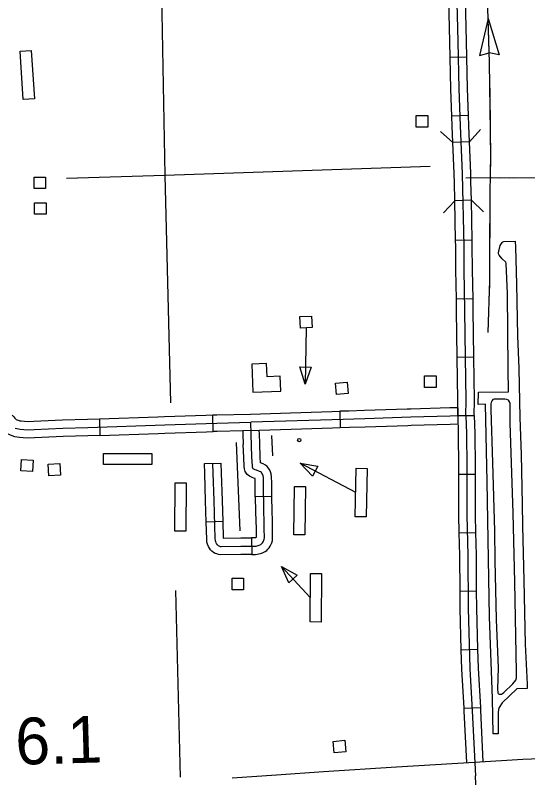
# Model space of a CAD drawing. Extents: x 1084508 to 1142749, y 1057638 to 1093403.
# Drawn here: x 1137522 to 1138976, y 1063097 to 1065260 of the extents above; entities that cross this region are included whole.
import ezdxf

# ---------------------------------------------------------------- set-up
doc = ezdxf.new("R2010")
doc.units = 0
for name, color, linetype in [('Level 15', 7, 'Continuous'), ('Level 31', 7, 'Continuous'), ('Level 32', 7, 'Continuous'), ('Level 38', 7, 'Continuous'), ('Level 43', 7, 'Continuous'), ('Level 48', 7, 'Continuous'), ('Level 5', 7, 'Continuous'), ('Level 56', 7, 'Continuous'), ('Level 57', 7, 'Continuous'), ('Level 58', 7, 'Continuous')]:
    doc.layers.add(name, color=color, linetype=linetype)

msp = doc.modelspace()

# ---------------------------------------------------------------- linework, layer by layer
at = {"layer": 'Level 15'}
for points in [[(1138825.2, 1063141.7), (1138962, 1063150.2), (1139011.1, 1063152.3), (1139117.2, 1063154.4), (1139210.3, 1063156.9), (1139325.2, 1063159.5), (1139530.1, 1063165.9), (1139666.6, 1063167.9), (1139723.9, 1063168), (1139770.8, 1063169.4)], [(1138137.1, 1063097.5), (1138263, 1063106), (1138396.5, 1063114.8), (1138603.6, 1063128.3), (1138825.2, 1063141.7)]]:
    msp.add_lwpolyline(points, dxfattribs=at)
at = {"layer": 'Level 31'}
for p, q in [((1138084, 1064079.1), (1138082.8, 1064126.2)), ((1138442.9, 1064136.8), (1138444.2, 1064089.7)), ((1137594.6, 1064109.3), (1137594.6, 1064109.3)), ((1137760.7, 1064115.6), (1137762.2, 1064068.5)), ((1138214.4, 1064082.6), (1138167.4, 1064081.3)), ((1138058.6, 1063988.3), (1138105.7, 1063989.8)), ((1138250.2, 1063895.1), (1138203.1, 1063894.5)), ((1138110.5, 1063824.2), (1138063.5, 1063822.6)), ((1138192.7, 1063778), (1138192.9, 1063730.9))]:
    msp.add_line(p, q, dxfattribs=at)
for points in [[(1138634.5, 1064142.8), (1138513.4, 1064138.8), (1138468.9, 1064137.5), (1138442.9, 1064136.8)], [(1138777.5, 1064146.9), (1138755.1, 1064146.3), (1138644.1, 1064143.1), (1138634.5, 1064142.8)], [(1138777.5, 1064146.9), (1138777.4, 1064124.2), (1138777.4, 1064123.5), (1138778, 1064099.8)], [(1137513.6, 1064126), (1137517.7, 1064120.7), (1137521, 1064116.9), (1137523.6, 1064114.4), (1137524.5, 1064113.8), (1137526.8, 1064112.6), (1137530.2, 1064111.1), (1137532.8, 1064110.3), (1137535.2, 1064109.8), (1137538.6, 1064109.4), (1137547.9, 1064108.4), (1137560.7, 1064108), (1137574.8, 1064108.3), (1137594.6, 1064109.3)], [(1137760.7, 1064115.6), (1137926.3, 1064121)], [(1137926.3, 1064121), (1137945.2, 1064121.6), (1138063, 1064125.7), (1138082.8, 1064126.2)], [(1138082.8, 1064126.2), (1138093.6, 1064126.5), (1138189.7, 1064128.9)], [(1138189.7, 1064128.9), (1138303.2, 1064132.5)], [(1138800.9, 1064124.1), (1138755.8, 1064122.7), (1138644.8, 1064119.6), (1138514.2, 1064115.3), (1138421.2, 1064112.6), (1138190.3, 1064105.4)], [(1138303.2, 1064132.5), (1138420.5, 1064136.2), (1138442.9, 1064136.8)], [(1137597.1, 1064062.3), (1137576.5, 1064061.2), (1137560.4, 1064060.9), (1137544.6, 1064061.4), (1137533.7, 1064062.6), (1137527.7, 1064063.2), (1137520.7, 1064064.7), (1137513.5, 1064067), (1137506.8, 1064070), (1137500.3, 1064073.2), (1137493.4, 1064078.1), (1137486.8, 1064084.6), (1137481.3, 1064090.8), (1137474.9, 1064099), (1137472.1, 1064103.6)], [(1137521.8, 1064089.1), (1137526.7, 1064087.5), (1137531.5, 1064086.5), (1137536.2, 1064086), (1137546.3, 1064084.9), (1137560.6, 1064084.4), (1137575.6, 1064084.8), (1137656.5, 1064089.1), (1137727.4, 1064090.9), (1137946, 1064098), (1138063.7, 1064102.1), (1138094.2, 1064102.9), (1138190.3, 1064105.4)], [(1137594.6, 1064109.3), (1137655.6, 1064112.6), (1137726.7, 1064114.5), (1137760.7, 1064115.6)], [(1138082.1, 1063989), (1138083, 1063960.8), (1138085.1, 1063883.3), (1138088.6, 1063775.6), (1138089.2, 1063770), (1138089.9, 1063767.3), (1138091.2, 1063764), (1138092.6, 1063761.7), (1138094.3, 1063759.2), (1138095.7, 1063757.7), (1138097.6, 1063756.2), (1138099.4, 1063755.2), (1138101.6, 1063754.4), (1138103.8, 1063753.7), (1138106.4, 1063753.3), (1138162, 1063754.3), (1138202.5, 1063754.5), (1138205.7, 1063754.7), (1138208.4, 1063755.2), (1138211.1, 1063755.8), (1138214.1, 1063756.9), (1138218.5, 1063759.2), (1138220.6, 1063760.6), (1138222, 1063762), (1138223.7, 1063763.9), (1138225.4, 1063766.4), (1138226.5, 1063768.3), (1138227.6, 1063770.9), (1138228.5, 1063774.2), (1138228.8, 1063777.4), (1138228.6, 1063804.3), (1138228.1, 1063827), (1138227.2, 1063851.8), (1138226.1, 1063933.5), (1138225.9, 1063949), (1138225.2, 1063953.9), (1138224.4, 1063956.5), (1138223.4, 1063958.8), (1138222, 1063961), (1138220.3, 1063962.8), (1138218.1, 1063964.6), (1138215, 1063966.4), (1138206.5, 1063969.7), (1138202.6, 1063971), (1138198.8, 1063972.8), (1138197.2, 1063973.9), (1138196.2, 1063975.4), (1138195.6, 1063978), (1138195.2, 1063982), (1138193.6, 1064006.8), (1138191.1, 1064072.2), (1138190.3, 1064105.4)], [(1138778, 1064099.8), (1138756.5, 1064099.2), (1138645.6, 1064096.1), (1138636, 1064095.8)], [(1137927.8, 1064073.9), (1137946.8, 1064074.5), (1138064.4, 1064078.6), (1138084, 1064079.1)], [(1138167.4, 1064081.3), (1138094.9, 1064079.4), (1138084, 1064079.1)], [(1138167.4, 1064081.3), (1138167.6, 1064071.5), (1138168.7, 1064043)], [(1138304.7, 1064085.4), (1138214.4, 1064082.6)], [(1138215.7, 1064044.8), (1138214.7, 1064073), (1138214.4, 1064082.6)], [(1138444.2, 1064089.7), (1138421.9, 1064089.1), (1138304.7, 1064085.4)], [(1138636, 1064095.8), (1138514.9, 1064091.7), (1138470.3, 1064090.5), (1138444.2, 1064089.7)], [(1137762.2, 1064068.5), (1137728.1, 1064067.4), (1137657.5, 1064065.5), (1137597.1, 1064062.3)], [(1137762.2, 1064068.5), (1137927.8, 1064073.9)], [(1138203.1, 1063894.5), (1138202.6, 1063933.2), (1138202.4, 1063946.1), (1138198.6, 1063947.5), (1138194, 1063949), (1138186.7, 1063952.4), (1138179.7, 1063957.5), (1138174.4, 1063965.9), (1138172.3, 1063973.9), (1138171.7, 1063980.2), (1138170.1, 1064005.6), (1138168.7, 1064043)], [(1138250.2, 1063895.1), (1138249.6, 1063933.8), (1138249.4, 1063950.8), (1138248.2, 1063959.3), (1138246.4, 1063964.7), (1138244.4, 1063969.7), (1138240.5, 1063975.7), (1138236.4, 1063980), (1138231.7, 1063983.9), (1138225.4, 1063987.7), (1138218.3, 1063990.4), (1138217.1, 1064008), (1138215.7, 1064044.8)], [(1138063.5, 1063822.6), (1138061.5, 1063882.6), (1138059.5, 1063960.2), (1138058.6, 1063988.3)], [(1138105.7, 1063989.8), (1138106.5, 1063961.5), (1138108.6, 1063884), (1138110.5, 1063824.2)], [(1138203.1, 1063894.5), (1138203.7, 1063851.2), (1138204.6, 1063826.3), (1138205.1, 1063804), (1138205.2, 1063778.9), (1138204.3, 1063778.4), (1138204.2, 1063778.4), (1138204, 1063778.3), (1138202.8, 1063778.1), (1138201.5, 1063778), (1138192.7, 1063778)], [(1138192.9, 1063730.9), (1138203.5, 1063730.9), (1138208.7, 1063731.3), (1138212.9, 1063732.1), (1138218, 1063733.2), (1138223.9, 1063735.5), (1138230.7, 1063739), (1138235.5, 1063742.4), (1138238.9, 1063745.6), (1138242.3, 1063749.4), (1138245.3, 1063753.8), (1138247.6, 1063757.7), (1138249.9, 1063763.3), (1138251.7, 1063770), (1138252.3, 1063776.3), (1138252.2, 1063804.6), (1138251.7, 1063827.7), (1138250.7, 1063852.4), (1138250.2, 1063895.1)], [(1138192.9, 1063730.9), (1138162.2, 1063730.8), (1138105, 1063729.8), (1138098.7, 1063730.6), (1138094, 1063732.1), (1138089.6, 1063733.8), (1138084.5, 1063736.5), (1138079.8, 1063740.4), (1138076.1, 1063744.1), (1138072.8, 1063748.9), (1138070, 1063753.5), (1138067.4, 1063760.2), (1138066, 1063765.9), (1138065.1, 1063773.8), (1138063.5, 1063822.6)], [(1138110.5, 1063824.2), (1138112.1, 1063777.4), (1138112.1, 1063777), (1138161.7, 1063777.8), (1138192.7, 1063778)]]:
    msp.add_lwpolyline(points, dxfattribs=at)
at = {"layer": 'Level 32'}
for p, q in [((1138803.1, 1065140.9), (1138756.1, 1065139.8)), ((1138807.8, 1064975.5), (1138760.7, 1064973.9)), ((1138810.7, 1064901.2), (1138763.7, 1064898.9)), ((1138816.2, 1064735.2), (1138769.1, 1064733.9)), ((1138818.6, 1064621.7), (1138771.5, 1064620.7)), ((1138820.9, 1064455.9), (1138773.9, 1064455.1)), ((1138823, 1064290.1), (1138775.9, 1064289.5)), ((1138824.5, 1064123.9), (1138777.4, 1064124.2)), ((1138779.6, 1063958.3), (1138826.7, 1063958.4)), ((1138781.1, 1063792.1), (1138828.2, 1063793.2)), ((1138783.2, 1063626.8), (1138830.3, 1063627.1)), ((1138786.8, 1063460.6), (1138833.9, 1063461.9)), ((1138794.9, 1063294.4), (1138841.9, 1063297.1))]:
    msp.add_line(p, q, dxfattribs=at)
for points in [[(1138791.1, 1064809.1), (1138791.1, 1064811.5), (1138785.2, 1064946.4), (1138781.7, 1065051.2), (1138778.5, 1065185.1), (1138775.2, 1065332.8), (1138771.6, 1065486.4), (1138766.5, 1065650.5)], [(1138756.1, 1065139.8), (1138755, 1065184.6), (1138752.2, 1065305.5)], [(1138803.1, 1065140.9), (1138802.1, 1065185.7), (1138799.3, 1065306.6)], [(1138760.7, 1064973.9), (1138758.2, 1065050.5), (1138756.1, 1065139.8)], [(1138807.8, 1064975.5), (1138805.3, 1065051.8), (1138803.1, 1065140.9)], [(1138763.7, 1064898.9), (1138761.6, 1064945.5), (1138760.7, 1064973.9)], [(1138810.7, 1064901.2), (1138808.7, 1064947.3), (1138807.8, 1064975.5)], [(1138767.6, 1064808.6), (1138767.5, 1064810.7), (1138763.7, 1064898.9)], [(1138814.6, 1064809.6), (1138814.6, 1064812.2), (1138810.7, 1064901.2)], [(1138768, 1064786.4), (1138767.6, 1064808.6)], [(1138800.9, 1064124.1), (1138801.2, 1064168.9), (1138799.5, 1064289.5), (1138797.9, 1064422.7), (1138796, 1064537.9), (1138795.4, 1064605.1), (1138791.1, 1064809.1)], [(1138815.1, 1064787.4), (1138814.6, 1064809.6)], [(1138769.1, 1064733.9), (1138768, 1064786.4)], [(1138816.2, 1064735.2), (1138815.1, 1064787.4)], [(1138771.5, 1064620.7), (1138769.1, 1064733.9)], [(1138818.6, 1064621.7), (1138816.2, 1064735.2)], [(1138773.9, 1064455.1), (1138772.5, 1064537.6), (1138771.8, 1064604.8), (1138771.5, 1064620.7)], [(1138820.9, 1064455.9), (1138819.6, 1064538.2), (1138818.9, 1064605.5), (1138818.6, 1064621.7)], [(1138775.9, 1064289.5), (1138774.4, 1064422.4), (1138773.9, 1064455.1)], [(1138823, 1064290.1), (1138821.5, 1064423.1), (1138820.9, 1064455.9)], [(1138777.4, 1064124.2), (1138777.7, 1064168.8), (1138775.9, 1064289.2), (1138775.9, 1064289.5)], [(1138824.5, 1064123.9), (1138824.8, 1064169), (1138823, 1064289.8), (1138823, 1064290.1)], [(1138777.4, 1064123.5), (1138778.7, 1064072.9), (1138779.6, 1063979.1), (1138779.6, 1063958.3)], [(1138800.9, 1064124.1), (1138802.2, 1064073.3), (1138803.1, 1063979.2), (1138803.5, 1063842.3), (1138806.1, 1063728.2), (1138807, 1063578), (1138811.9, 1063406.9), (1138818.8, 1063287.4), (1138827.5, 1063102.5)], [(1138824.5, 1064124.7), (1138825.8, 1064073.7), (1138826.6, 1063979.4), (1138826.7, 1063958.4)], [(1138779.6, 1063958.3), (1138780, 1063842), (1138781.1, 1063792.1)], [(1138826.7, 1063958.4), (1138827.1, 1063842.6), (1138828.2, 1063793.2)], [(1138781.1, 1063792.1), (1138782.6, 1063727.9), (1138783.2, 1063626.8)], [(1138828.2, 1063793.2), (1138829.7, 1063728.6), (1138830.3, 1063627.1)], [(1138783.2, 1063626.8), (1138783.5, 1063577.6), (1138786.8, 1063460.6)], [(1138830.3, 1063627.1), (1138830.6, 1063578.4), (1138833.9, 1063461.9)], [(1138786.8, 1063460.6), (1138788.3, 1063405.8), (1138794.9, 1063294.4)], [(1138833.9, 1063461.9), (1138835.4, 1063407.9), (1138841.9, 1063297.1)], [(1138794.9, 1063294.4), (1138795.3, 1063286.1), (1138802.2, 1063140.3)], [(1138841.9, 1063297.1), (1138842.4, 1063288.6), (1138849.2, 1063143.2)], [(1138863.2, 1061442), (1138866.6, 1061447.4), (1138868.9, 1061454.6), (1138870, 1061462.2), (1138871.5, 1061492.3), (1138868.2, 1061596.5), (1138865.2, 1061777.1), (1138860.8, 1061886.9), (1138858.7, 1062068.4), (1138857.1, 1062125.5), (1138853, 1062260.9), (1138848.1, 1062405.3), (1138843.7, 1062570.4), (1138839.9, 1062730), (1138835, 1062871.2), (1138831, 1063009.1), (1138829.4, 1063055.6), (1138827.5, 1063102.5)]]:
    msp.add_lwpolyline(points, dxfattribs=at)
at = {"layer": 'Level 38'}
for points in [[(1138763.7, 1064898.9), (1138728.8, 1064930.5)], [(1138842.3, 1064936.1), (1138810.7, 1064901.2)], [(1138736.7, 1064699.7), (1138769.1, 1064733.9)], [(1138816.2, 1064735.1), (1138850.3, 1064702.7)]]:
    msp.add_lwpolyline(points, dxfattribs=at)
at = {"layer": 'Level 43'}
for p, q in [((1138863.8, 1065250.3), (1138839.2, 1065145.4)), ((1138863.8, 1065250.3), (1138894.9, 1065147.1)), ((1138839.2, 1065145.4), (1138866.6, 1065153.7)), ((1138894.9, 1065147.1), (1138867, 1065153.7))]:
    msp.add_line(p, q, dxfattribs=at)
for points in [[(1138864.1, 1064359.7), (1138869, 1064507.8), (1138869, 1064584.4), (1138869.7, 1064755), (1138871.7, 1064864.5), (1138867.7, 1065125.9), (1138861, 1065342.3)], [(1138867.7, 1065126), (1138863.8, 1065250.3)], [(1138870.2, 1064960.3), (1138868.3, 1065084.6)], [(1138870.4, 1064794.6), (1138871.7, 1064864.5), (1138870.9, 1064918.9)], [(1139000.8, 1064798.6), (1138924.7, 1064798.1), (1138873.5, 1064798.3), (1138800.7, 1064798.1)], [(1138895.7, 1064798.2), (1138870.5, 1064798.3)], [(1139011.6, 1064743.2), (1139010.6, 1064784), (1139010.4, 1064789.9), (1139009.2, 1064792.7), (1139006.7, 1064796.2), (1139005.5, 1064797.4), (1139000.8, 1064798.6), (1138937.1, 1064798.2)], [(1138869.2, 1064628.9), (1138869.7, 1064753.2)], [(1138867.5, 1064463.2), (1138869, 1064507.8), (1138869, 1064584.4), (1138869, 1064587.5)]]:
    msp.add_lwpolyline(points, dxfattribs=at)
at = {"layer": 'Level 5'}
for points in [[(1137932.4, 1065572.7), (1137946.5, 1064806)], [(1137946.5, 1064806), (1138699.3, 1064831.9)], [(1137667.4, 1064797.9), (1137946.5, 1064806)], [(1137946.5, 1064806), (1137962.8, 1064160.6)], [(1137976.2, 1063628.1), (1137989.6, 1063099.1)]]:
    msp.add_lwpolyline(points, dxfattribs=at)
at = {"layer": 'Level 56'}
for p, q in [((1138344.8, 1064214.1), (1138329.7, 1064262.4)), ((1138329.7, 1064262.4), (1138361.7, 1064261.8)), ((1138361.7, 1064261.8), (1138344.8, 1064214.1)), ((1138365.5, 1063952.8), (1138330.5, 1063989.3)), ((1138330.5, 1063989.3), (1138380.5, 1063981.1)), ((1138380.5, 1063981.1), (1138365.5, 1063952.8)), ((1138298.4, 1063650.4), (1138277.6, 1063696.5)), ((1138277.6, 1063696.5), (1138321.9, 1063672.1)), ((1138321.9, 1063672.1), (1138298.4, 1063650.4))]:
    msp.add_line(p, q, dxfattribs=at)
for points in [[(1137535.8, 1065158.1), (1137567.1, 1065160.2), (1137576.1, 1065023.1), (1137544.7, 1065021.1)], [(1138659.6, 1064942.9), (1138659.6, 1064975.5), (1138692.4, 1064975.5), (1138692.4, 1064942.9)], [(1137575.2, 1064768.3), (1137575.2, 1064801), (1137608, 1064801), (1137608, 1064768.3)], [(1137576.6, 1064695.5), (1137576.6, 1064728.1), (1137609.4, 1064728.1), (1137609.4, 1064695.5)], [(1138331.4, 1064372.8), (1138329.9, 1064405.4), (1138362.6, 1064406.9), (1138364.1, 1064374.2)], [(1138683.3, 1064204.6), (1138683.3, 1064237.3), (1138716.1, 1064237.3), (1138716.1, 1064204.6)], [(1138433.5, 1064184.2), (1138430.8, 1064216.7), (1138463.4, 1064219.5), (1138466.2, 1064187)], [(1137772.3, 1063986), (1137772.3, 1064017.4), (1137909.6, 1064017.4), (1137909.6, 1063986)], [(1137537.9, 1063967.5), (1137539.7, 1064000.1), (1137572.5, 1063998.3), (1137570.6, 1063965.7)], [(1137617.3, 1063953.9), (1137615.6, 1063986.6), (1137648.4, 1063988.2), (1137650, 1063955.6)], [(1138489.5, 1063975), (1138520.8, 1063974.3), (1138518.1, 1063837), (1138486.7, 1063837.7)], [(1137975.9, 1063934), (1138007.3, 1063933.6), (1138005.7, 1063796.3), (1137974.3, 1063796.7)], [(1138313.9, 1063923.7), (1138345.3, 1063923.4), (1138344.1, 1063786.1), (1138312.7, 1063786.4)], [(1138360, 1063676.8), (1138391.4, 1063676.5), (1138389.8, 1063539.1), (1138358.4, 1063539.5)], [(1138137.3, 1063630.8), (1138137.3, 1063663.5), (1138170, 1063663.5), (1138170, 1063630.8)], [(1138427.3, 1063168), (1138424.1, 1063200.6), (1138456.7, 1063203.8), (1138459.9, 1063171.3)]]:
    msp.add_lwpolyline(points, close=True, dxfattribs=at)
for points in [[(1138347.7, 1064373.5), (1138344.8, 1064214.1)], [(1138249.1, 1064068.4), (1138252.3, 1064010.1)], [(1138148.5, 1064047.9), (1138158.9, 1063797.7)], [(1138488.1, 1063906.3), (1138330.5, 1063989.3)], [(1138359.2, 1063608.2), (1138277.6, 1063696.5)]]:
    msp.add_lwpolyline(points, dxfattribs=at)
msp.add_circle((1138328, 1064055.1), 4.71, dxfattribs=at)
at = {"layer": 'Level 57'}
msp.add_lwpolyline([(1138903.6, 1063310.3), (1138895.5, 1063296.9), (1138892.9, 1063291.2), (1138892.5, 1063283), (1138892.5, 1063222.1), (1138878.5, 1063222.1), (1138876.2, 1063322.2), (1138868.1, 1063553.6), (1138860.9, 1063937), (1138856.4, 1064156.7), (1138835.8, 1064155.8), (1138836.7, 1064190.9), (1138921.9, 1064191.7), (1138920.9, 1064256.8), (1138918.6, 1064471.1), (1138915.4, 1064555.9), (1138913.6, 1064559.5), (1138903.7, 1064569.4), (1138894.9, 1064579.4), (1138893.4, 1064582.9), (1138893.4, 1064586.1), (1138893.8, 1064591), (1138898.3, 1064606.4), (1138901.6, 1064612.4), (1138903.4, 1064615), (1138905.6, 1064617.4), (1138908.2, 1064618.1), (1138940.7, 1064619), (1138941.6, 1064602.3), (1138944.3, 1064497.2), (1138947.5, 1064351.1), (1138950.6, 1064257.7), (1138953.8, 1064119.2), (1138957.4, 1064014.6), (1138960.5, 1063873.4), (1138961.4, 1063812.1), (1138965.5, 1063656.9), (1138969.1, 1063476), (1138974.4, 1063363.1), (1138975, 1063350.6), (1138945.2, 1063349.7)], close=True, dxfattribs=at)
msp.add_lwpolyline([(1138908.2, 1063339.1), (1138933.5, 1063363.7), (1138942, 1063374.5), (1138944.3, 1063381.3), (1138944.3, 1063398), (1138939.3, 1063651.9), (1138935.3, 1063847.7), (1138926.3, 1064103.9), (1138926.7, 1064158.9), (1138924.5, 1064163.9), (1138921.3, 1064167.9), (1138917.3, 1064170.6), (1138910.9, 1064171.1), (1138891.6, 1064171.1), (1138881.2, 1064171.1), (1138877.6, 1064170.2), (1138875.3, 1064167.5), (1138872.2, 1064162.1), (1138871.3, 1064158), (1138871.7, 1064141.3), (1138876.2, 1063991.1), (1138881.6, 1063797.2), (1138883, 1063713.3), (1138887, 1063545.9), (1138892, 1063409.3), (1138890.7, 1063349.7), (1138891.1, 1063338.4), (1138892.3, 1063336.5), (1138893.2, 1063335.4), (1138895, 1063334.7), (1138896.3, 1063334.4), (1138897.9, 1063334.4), (1138901.8, 1063334.9), (1138904.7, 1063336.5), (1138908.2, 1063339.1)], dxfattribs=at)
at = {"layer": 'Level 58'}
msp.add_lwpolyline([(1138196.2, 1064190.8), (1138275.8, 1064194.1), (1138274.1, 1064236.1), (1138236.4, 1064234.6), (1138234.8, 1064272.2), (1138192.8, 1064270.4)], close=True, dxfattribs=at)

# ---------------------------------------------------------------- texts
at = {"layer": 'Level 48'}
msp.add_text('6.1', height=132.58, rotation=1.6165, dxfattribs=at).set_placement((1137523.9, 1063134.2))

doc.saveas('drawing.dxf')
